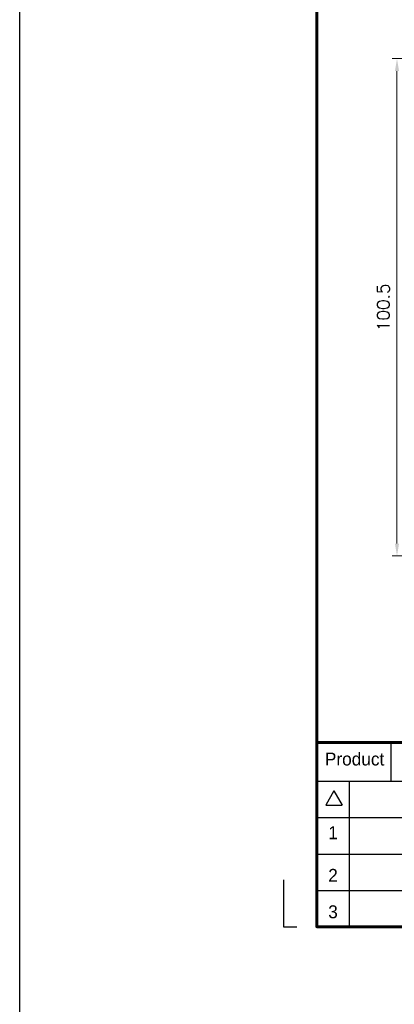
# Model space of a CAD drawing. Header units: millimetres. Extents: x 399 to 6233, y -1870 to 1602.
# Tile 608 of 656: x 5232 to 5307, y 516 to 715. Entities that reach past the tile are written whole.
import ezdxf
from ezdxf.enums import TextEntityAlignment as Align

# ---------------------------------------------------------------- set-up
doc = ezdxf.new("R2010")
doc.units = ezdxf.units.MM
doc.linetypes.add('SLD-實線', pattern=[0])
doc.layers.add('AM_5', color=3, linetype='Continuous', lineweight=25)
doc.layers.add('BORDER', color=7, linetype='Continuous')
doc.layers.add('圖框', color=7, linetype='SLD-實線')
doc.styles.add('尺寸標註', font='romans.shx', dxfattribs={"bigfont": 'CHINESET.SHX'})
doc.styles.add('標題欄', font='txt')
doc.dimstyles.new('CNS1$0', dxfattribs={"dimtxt": 2.5, "dimasz": 2.5, "dimexe": 1, "dimexo": 1, "dimgap": 1.5, "dimtad": 1, "dimtoh": 1, "dimdec": 1, "dimdsep": 46, "dimtxsty": '尺寸標註', "dimcen": 0, "dimclrd": 2, "dimclre": 2, "dimclrt": 1, "dimadec": 0, "dimazin": 2, "dimtp": 0.1, "dimtm": 0.1, "dimtfac": 0.71, "dimtdec": 1, "dimtmove": 0, "dimatfit": 0, "dimfxl": 0, "dimlwd": 13, "dimlwe": 13, "dimarcsym": 0})

# ---------------------------------------------------------------- blocks, each defined once
blk = doc.blocks.new('A4-英文圖框-橫式')
at = {"layer": 'BORDER', "color": 123, "linetype": 'Continuous', "lineweight": 60, "ltscale": 25.4}
blk.add_line((2151.7, -57.78), (2549.79, -57.78), dxfattribs=at)
at = {"layer": 'BORDER', "color": 60, "linetype": 'Continuous', "ltscale": 25.4}
for p, q in [((2166.7, -65.63), (2166.7, -57.78)), ((2151.7, -65.63), (2549.79, -65.63)), ((2158.28, -65.63), (2158.28, -95.06)), ((2155.17, -67.6), (2153.51, -70.48)), ((2155.17, -67.6), (2156.84, -70.48)), ((2153.51, -70.48), (2156.84, -70.48)), ((2151.7, -72.99), (2364.21, -72.99)), ((2151.7, -80.35), (2364.21, -80.35)), ((2151.7, -87.7), (2364.21, -87.7))]:
    blk.add_line(p, q, dxfattribs=at)
at = {"layer": 'BORDER', "color": 123, "linetype": 'Continuous', "ltscale": 25.4}
for p, q in [((2145.01, -85.54), (2145.01, -95.06)), ((2145.01, -95.06), (2147.66, -95.06))]:
    blk.add_line(p, q, dxfattribs=at)
at = {"layer": 'BORDER', "color": 123, "linetype": 'Continuous', "lineweight": 60, "ltscale": 25.4}
blk.add_lwpolyline([(2151.7, 188.79), (2555.09, 188.79), (2555.09, -95.06), (2151.7, -95.06)], close=True, dxfattribs=at)
at = {"layer": '圖框', "style": '標題欄'}
for s, height, p in [('Product', 2.605, (2153.34, -59.85)), ('1', 2.61, (2154.01, -74.74)), ('2', 2.61, (2154.01, -83.35)), ('3', 2.61, (2154.01, -90.71))]:
    blk.add_text(s, height=height, dxfattribs=at).set_placement(p, align=Align.TOP_LEFT)
blk = doc.blocks.new('*D305')
at = {"layer": 'AM_5', "color": 2, "lineweight": 13}
for p, q in [((5352.22, 707.52), (5306.89, 707.52)), ((5307.89, 705.02), (5307.89, 609.52)), ((5325.39, 607.02), (5306.89, 607.02))]:
    blk.add_line(p, q, dxfattribs=at)
at = {"layer": 'AM_5', "color": 2, "lineweight": -2}
for points in [[(5307.48, 705.02), (5308.31, 705.02), (5307.89, 707.52)], [(5307.48, 609.52), (5308.31, 609.52), (5307.89, 607.02)]]:
    blk.add_solid(points, dxfattribs=at)
at = {"layer": 'Defpoints', "color": 0, "lineweight": -2}
for p in [(5353.22, 707.52), (5307.89, 607.02), (5326.39, 607.02)]:
    blk.add_point(p, dxfattribs=at)
at = {"layer": 'AM_5', "color": 1, "insert": (5305.14, 657.27), "char_height": 2.5, "attachment_point": 5, "rotation": 90, "style": '尺寸標註'}
blk.add_mtext('100.5', dxfattribs=at)

msp = doc.modelspace()

# ---------------------------------------------------------------- linework, layer by layer
at = {"color": 2}
msp.add_lwpolyline([(5231.682, 905.937), (6233.463, 905.937), (6233.463, -859.484), (5231.682, -859.484)], close=True, dxfattribs=at)

# ---------------------------------------------------------------- block references
msp.add_blockref('A4-英文圖框-橫式', (3139.985, 627.143))

# ---------------------------------------------------------------- dimensions: what is measured, and where the dimension line sits
at = {"layer": 'AM_5'}
dim = msp.add_linear_dim(base=(5307.894, 607.022), p1=(5353.221, 707.522), p2=(5326.386, 607.022), angle=90, dimstyle='CNS1$0', override={"dimpost": ''}, dxfattribs=at)
dim.commit()
dim.dimension.update_dxf_attribs({"geometry": '*D305', "text_midpoint": (5305.144, 657.272)})

doc.saveas('drawing.dxf')
